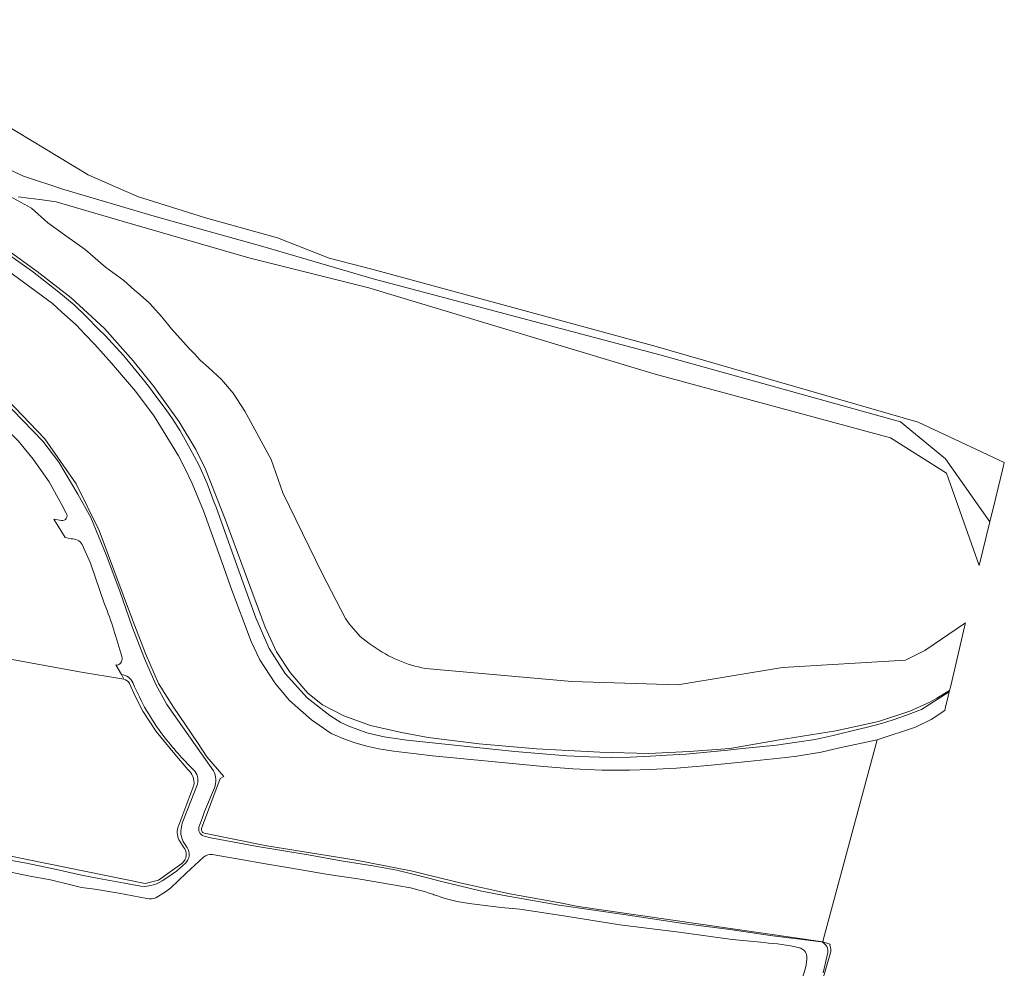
# Model space of a CAD drawing. Header units: metres. Extents: x 149984 to 156489, y 469398 to 478068.
# Tile 828 of 854: x 155935 to 156117, y 473110 to 473286. Entities that reach past the tile are written whole.
import ezdxf

# ---------------------------------------------------------------- set-up
doc = ezdxf.new("R2010")
doc.units = ezdxf.units.M
doc.header["$LTSCALE"] = 0.75
for name, color, linetype, lineweight in [('B-WE-GR-GRAS-GV', 252, 'Continuous', 13), ('B-WE-OG-TERREIN_OEVER-GV', 252, 'Continuous', 18), ('B-WE-OG-WATER_SLOOT-GV', 252, 'Continuous', 18), ('B-WE-OG-WEG-GV', 252, 'Continuous', 18), ('B-WE-VH-GESLOTENVERHARDING_BETON-GV', 252, 'Continuous', 18)]:
    doc.layers.add(name, color=color, linetype=linetype, lineweight=lineweight)

msp = doc.modelspace()

# ---------------------------------------------------------------- linework, layer by layer
at = {"layer": 'B-WE-GR-GRAS-GV', "flags": 128}
for points in [[(155836.54, 473285.679), (155838.377, 473283.889), (155849.68, 473275.134), (155872.522, 473258.596), (155893.548, 473243.716), (155910.449, 473231.76), (155919.688, 473225.539), (155926.859, 473220.536), (155933.67, 473213.93), (155939.221, 473208.144), (155945.009, 473199.793), (155949.28, 473191.201), (155955.29, 473175.112), (155957.877, 473168.388), (155960.259, 473162.893), (155963.029, 473158.482), (155967.505, 473151.945), (155969.212, 473149.31), (155972.328, 473145.641), (155971.677, 473145.269), (155968.245, 473136.039)], [(155953.851, 473163.665), (155945.646, 473165.009), (155867.731, 473179.24), (155828.302, 473186.572), (155770.874, 473197.531), (155764.512, 473198.745), (155756.203, 473200.331), (155710.563, 473208.665), (155707.836, 473209.172), (155706.887, 473209.23), (155696.311, 473210.977), (155683.837, 473213.635), (155612.402, 473226.921), (155572.456, 473234.141), (155569.281, 473234.141), (155512.022, 473244.781)], [(156093.198, 473152.444), (156086.255, 473150.944), (156082.842, 473150.164), (156078.314, 473149.438), (156076.333, 473149.198), (156069.267, 473148.417), (156061.891, 473147.683), (156056.064, 473147.184), (156051.175, 473146.969), (156047.384, 473146.817), (156042.268, 473146.852), (156036.9, 473147.104), (156031.462, 473147.517), (156024.465, 473148.159), (156016.768, 473148.916), (156010.953, 473149.513), (156007.902, 473149.823), (156003.726, 473150.35), (156001.019, 473150.752), (155998.777, 473151.279), (155996.844, 473151.801), (155994.865, 473152.484), (155992.207, 473153.611), (155988.562, 473156.132), (155984.48, 473159.73), (155982.89, 473161.63), (155981.772, 473162.984), (155979.002, 473167.233), (155977.419, 473170.607), (155973.649, 473180.646), (155972.267, 473184.513), (155968.588, 473194.809), (155966.505, 473199.849), (155965.041, 473202.811), (155963.975, 473204.969), (155959.444, 473212.304), (155955.987, 473216.928), (155951.551, 473222.156), (155948.489, 473225.572), (155946.651, 473227.497), (155945.011, 473229.217), (155942.386, 473231.591), (155940.631, 473233.181), (155927.09, 473243.114)], [(155568.878, 473197.817), (155644.02, 473185.249), (155698.524, 473175.063), (155752.272, 473164.962), (155770.322, 473161.899), (155786.208, 473158.952), (155802.662, 473155.718), (155819.612, 473152.787), (155828.264, 473150.897), (155842.034, 473148.449), (155848.345, 473147.093), (155902.518, 473137.095), (155957.79, 473125.852), (155960.237, 473126.464), (155964.582, 473129.575)], [(155965.708, 473146.949), (155963.302, 473149.804), (155959.829, 473153.999), (155957.332, 473157.774), (155955.942, 473160.541), (155954.888, 473162.862)], [(155968.686, 473135.202), (155980.306, 473132.861), (155996.841, 473130.198), (156007.253, 473128.119), (156010.474, 473127.346), (156016.286, 473125.952), (156025.242, 473123.96), (156034.583, 473122.27), (156037.891, 473121.58), (156083.144, 473115.084), (156083.288, 473115.619), (156093.198, 473152.444)], [(155963.81, 473136.18), (155966.809, 473144.074)], [(155964.863, 473132.591), (155964.185, 473133.681)]]:
    msp.add_lwpolyline(points, dxfattribs=at)
at = {"layer": 'B-WE-GR-GRAS-GV'}
for points in [[(155954.888, 473162.862, 0.2252285), (155953.851, 473163.665)], [(155966.809, 473144.074, 0.2448709), (155965.708, 473146.949)], [(155964.185, 473133.681, -0.1860288), (155963.81, 473136.18)], [(155968.245, 473136.039, 0.4326822), (155968.686, 473135.202)], [(155964.582, 473129.575, 0.4426276), (155964.863, 473132.591)]]:
    msp.add_lwpolyline(points, format="xyb", dxfattribs=at)
at = {"layer": 'B-WE-OG-TERREIN_OEVER-GV', "flags": 128}
for points in [[(155968.245, 473136.039), (155971.677, 473145.269), (155972.328, 473145.641), (155969.212, 473149.31), (155967.505, 473151.945), (155963.029, 473158.482), (155960.259, 473162.893), (155957.877, 473168.388), (155955.29, 473175.112), (155949.28, 473191.201), (155945.009, 473199.793), (155939.221, 473208.144), (155933.67, 473213.93), (155926.859, 473220.536), (155919.688, 473225.539), (155910.449, 473231.76), (155893.548, 473243.716), (155872.522, 473258.596), (155849.68, 473275.134), (155838.377, 473283.889), (155836.54, 473285.679)], [(155932.75, 473257.88), (155935.29, 473256.71), (155942.74, 473254.28), (155959.47, 473249.31), (155979.53, 473243.69), (156000, 473237.749), (156053.029, 473223.677), (156097.509, 473211.252), (156105.842, 473204.408), (156114.06, 473192.805), (156115.138, 473197.249), (156116.512, 473202.917), (156116.721, 473203.782), (156110.548, 473206.665), (156100.794, 473211.221), (156052.303, 473225.203), (156000, 473239.439), (155991.84, 473241.53), (155982.29, 473245.3), (155968.96, 473249.03), (155958.327, 473252.352), (155956.54, 473252.91), (155953.848, 473254.094), (155947.26, 473256.99), (155931.32, 473266.6)], [(155922.838, 473222.894), (155926.401, 473220.077), (155931.447, 473215.317), (155938.851, 473207.706), (155941.8, 473203.786), (155945.329, 473197.89), (155947.749, 473193.554), (155950.594, 473186.663), (155953.112, 473179.933), (155955.373, 473173.371), (155957.673, 473167.47), (155959.742, 473162.66), (155961.813, 473159.011), (155967.497, 473150.903), (155970.453, 473146.703)], [(155964.582, 473129.575), (155960.237, 473126.464), (155957.79, 473125.852), (155902.518, 473137.095), (155848.345, 473147.093), (155842.034, 473148.449), (155828.264, 473150.897), (155819.612, 473152.787), (155802.662, 473155.718), (155786.208, 473158.952), (155770.322, 473161.899), (155752.272, 473164.962), (155698.524, 473175.063), (155644.02, 473185.249), (155568.878, 473197.817), (155565.742, 473198.265), (155565.202, 473197.082), (155564.679, 473195.936)], [(155953.385, 473164.503), (155953.851, 473163.665)], [(155954.888, 473162.862), (155955.942, 473160.541), (155957.332, 473157.774), (155959.829, 473153.999), (155963.302, 473149.804), (155965.708, 473146.949)], [(155964.915, 473137.658), (155967.46, 473144.24)], [(155966.809, 473144.074), (155963.81, 473136.18)], [(156084.455, 473114.448), (156084.493, 473114.595), (156084.438, 473114.615), (156083.144, 473115.084), (156037.891, 473121.58), (156034.583, 473122.27), (156025.242, 473123.96), (156016.286, 473125.952), (156010.474, 473127.346), (156007.253, 473128.119), (155996.841, 473130.198), (155980.306, 473132.861), (155968.686, 473135.202)], [(155964.185, 473133.681), (155964.863, 473132.591)], [(155968.7, 473134.616), (155969.962, 473134.314), (155978.554, 473132.706), (155987.965, 473131.176), (155994.43, 473129.984), (156000.259, 473129.101), (156004.364, 473128.311), (156010.504, 473126.782), (156012.135, 473126.376), (156019.777, 473124.483), (156024.228, 473123.618), (156034.348, 473121.872), (156046.359, 473120.151), (156057.738, 473118.418), (156066.027, 473117.33), (156073.41, 473116.247), (156082.331, 473115.15)], [(155931.355, 473130.413), (155935.869, 473129.636), (155941.411, 473128.444), (155946.043, 473127.387), (155949.247, 473126.814), (155953.977, 473125.901), (155957.005, 473125.345)], [(155961.402, 473126.668), (155963.56, 473128.163), (155965.268, 473129.604)], [(156083.004, 473107.717), (156084.488, 473112.874)], [(156084.097, 473113.119), (156083.188, 473109.324)]]:
    msp.add_lwpolyline(points, dxfattribs=at)
at = {"layer": 'B-WE-OG-TERREIN_OEVER-GV'}
for points in [[(155955.56, 473162.924, 0.2927228), (155953.385, 473164.503)], [(155953.851, 473163.665, -0.2252285), (155954.888, 473162.862)], [(155961.137, 473153.234, -0.0648223), (155955.56, 473162.924)], [(155966.754, 473146.907, -0.0378588), (155961.137, 473153.234)], [(155965.708, 473146.949, -0.2448709), (155966.809, 473144.074)], [(155967.46, 473144.24, 0.2701894), (155966.754, 473146.907)], [(155970.453, 473146.703, -0.199082), (155970.625, 473143.56)], [(155970.625, 473143.56, 0.0204897), (155967.804, 473136.479)], [(155964.422, 473134.936, -0.1332454), (155964.915, 473137.658)], [(155963.81, 473136.18, 0.1860288), (155964.185, 473133.681)], [(155967.804, 473136.479, 0.4476109), (155968.7, 473134.616)], [(155968.686, 473135.202, -0.4326822), (155968.245, 473136.039)], [(155965.59, 473132.525, -0.1404165), (155964.422, 473134.936)], [(155964.863, 473132.591, -0.4426276), (155964.582, 473129.575)], [(155965.268, 473129.604, 0.3329821), (155965.59, 473132.525)], [(155957.005, 473125.345, 0.1772453), (155961.402, 473126.668)], [(156082.331, 473115.15, -0.4452604), (156084.097, 473113.119)], [(156084.488, 473112.874, 0.215414), (156084.455, 473114.448)]]:
    msp.add_lwpolyline(points, format="xyb", dxfattribs=at)
at = {"layer": 'B-WE-OG-WATER_SLOOT-GV', "flags": 128}
for points in [[(155970.453, 473146.703), (155967.497, 473150.903), (155961.813, 473159.011), (155959.742, 473162.66), (155957.673, 473167.47), (155955.373, 473173.371), (155953.112, 473179.933), (155950.594, 473186.663), (155947.749, 473193.554), (155945.329, 473197.89), (155941.8, 473203.786), (155938.851, 473207.706), (155931.447, 473215.317), (155926.401, 473220.077), (155922.838, 473222.894)], [(155916.759, 473220.826), (155924.907, 473215.209), (155926.003, 473214.961), (155926.84, 473214.703), (155927.645, 473214.223), (155928.627, 473213.325), (155932.088, 473209.94), (155934.323, 473207.788), (155937.098, 473204.395), (155940.04, 473200.16), (155942.351, 473195.908), (155943.21, 473194.354)], [(155942.307, 473193.046), (155941.29, 473193.207), (155940.897, 473193.281), (155943.016, 473189.86), (155944.1, 473189.631)], [(155946.146, 473188.609), (155947.665, 473185.129), (155950.301, 473177.565)], [(155952.662, 473166.287), (155952.391, 473166.29), (155953.385, 473164.503)], [(155957.005, 473125.345), (155953.977, 473125.901), (155949.247, 473126.814), (155946.043, 473127.387), (155941.411, 473128.444), (155935.869, 473129.636), (155931.355, 473130.413), (155926.532, 473131.419), (155923.541, 473132.136), (155919.354, 473132.963), (155912.865, 473134.383), (155907.166, 473135.508), (155901.478, 473136.597), (155895.857, 473137.728), (155890.904, 473138.636), (155887.079, 473139.27), (155882.954, 473140.137), (155880.206, 473140.795), (155875.657, 473141.723), (155869.006, 473142.983), (155863.038, 473144.038), (155856.01, 473145.45), (155848.692, 473146.807), (155840.286, 473148.581)], [(155967.46, 473144.24), (155964.915, 473137.658)], [(156082.331, 473115.15), (156073.41, 473116.247), (156066.027, 473117.33), (156057.738, 473118.418), (156046.359, 473120.151), (156034.348, 473121.872), (156024.228, 473123.618), (156019.777, 473124.483), (156012.135, 473126.376), (156010.504, 473126.782), (156004.364, 473128.311), (156000.259, 473129.101), (155994.43, 473129.984), (155987.965, 473131.176), (155978.554, 473132.706), (155969.962, 473134.314), (155968.7, 473134.616)], [(155959.787, 473123.219), (155961.581, 473124.322), (155962.537, 473125.038), (155965.399, 473127.774), (155968.607, 473130.751)], [(155965.268, 473129.604), (155963.56, 473128.163), (155961.402, 473126.668)], [(155970.202, 473131.229), (155974.839, 473130.413), (155980.398, 473129.417), (155984.491, 473128.767), (155991.622, 473127.502), (155997.574, 473126.658), (156005.431, 473125.308)], [(155930.822, 473128.414), (155936.145, 473127.283), (155940.272, 473126.542), (155944.277, 473125.534), (155946.033, 473125.153), (155948.476, 473124.84), (155952.892, 473124.056), (155958.071, 473123.105)], [(156017.736, 473122.174), (156023.625, 473121.437), (156027.092, 473121.127), (156035.601, 473119.79), (156045.629, 473118.232), (156056.545, 473116.868), (156066.385, 473115.524), (156072.287, 473114.919)], [(156083.188, 473109.324), (156084.097, 473113.119)], [(156079.933, 473110.284), (156078.295, 473104.651), (156074.688, 473091.575), (156070.497, 473074.382), (156068.202, 473064.809), (156065.521, 473055.098), (156062.979, 473045.06), (156060.322, 473034.706), (156057.939, 473025.429), (156055.423, 473015.388), (156053.388, 473007.859)]]:
    msp.add_lwpolyline(points, dxfattribs=at)
at = {"layer": 'B-WE-OG-WATER_SLOOT-GV'}
for points in [[(155943.21, 473194.354, -0.6783299), (155942.307, 473193.046)], [(155944.1, 473189.631, -0.2737583), (155946.146, 473188.609)], [(155950.301, 473177.565, -0.0272403), (155953.453, 473167.858)], [(155953.453, 473167.858, -0.4594604), (155952.662, 473166.287)], [(155953.385, 473164.503, -0.2927228), (155955.56, 473162.924)], [(155955.56, 473162.924, 0.0648223), (155961.137, 473153.234)], [(155961.137, 473153.234, 0.0378588), (155966.754, 473146.907)], [(155966.754, 473146.907, -0.2701894), (155967.46, 473144.24)], [(155970.625, 473143.56, 0.199082), (155970.453, 473146.703)], [(155967.804, 473136.479, -0.0204897), (155970.625, 473143.56)], [(155964.915, 473137.658, 0.1332454), (155964.422, 473134.936)], [(155968.7, 473134.616, -0.4476109), (155967.804, 473136.479)], [(155964.422, 473134.936, 0.1404165), (155965.59, 473132.525)], [(155965.59, 473132.525, -0.3329821), (155965.268, 473129.604)], [(155968.607, 473130.751, -0.2008167), (155970.202, 473131.229)], [(155961.402, 473126.668, -0.1772453), (155957.005, 473125.345)], [(156005.431, 473125.308, -0.040801), (156011.008, 473123.868)], [(155958.071, 473123.105, 0.1385484), (155959.787, 473123.219)], [(156011.008, 473123.868, 0.0080949), (156011.861, 473123.554)], [(156011.861, 473123.554, 0.0531713), (156017.736, 473122.174)], [(156084.097, 473113.119, 0.4452604), (156082.331, 473115.15)], [(156072.287, 473114.919, -0.0377141), (156078.811, 473113.973)], [(156078.811, 473113.973, -0.2927013), (156080.218, 473112.374)], [(156080.218, 473112.374, -0.0759689), (156079.933, 473110.284)]]:
    msp.add_lwpolyline(points, format="xyb", dxfattribs=at)
at = {"layer": 'B-WE-OG-WEG-GV', "flags": 128}
for points in [[(155934.32, 473252.9), (155936.21, 473252.63), (155938.29, 473252.42), (155941.34, 473251.99), (155953.51, 473248.4), (155977, 473241.59), (155999.14, 473236.07), (156000, 473235.819), (156052.151, 473220.122), (156095.648, 473208.288), (156106.038, 473201.766), (156112.1, 473184.723), (156114.06, 473192.805), (156105.842, 473204.408), (156097.509, 473211.252), (156053.029, 473223.677), (156000, 473237.749), (155979.53, 473243.69), (155959.47, 473249.31), (155942.74, 473254.28), (155935.29, 473256.71), (155932.75, 473257.88)], [(156000, 473169.759), (155999.24, 473170.29), (155997.58, 473171.58), (155996.81, 473172.41), (155995.53, 473173.9), (155994.86, 473174.92), (155990.51, 473183.24), (155983.28, 473198.13), (155981.13, 473204.28), (155976.26, 473213.26), (155974.05, 473216.61), (155971.89, 473219.1), (155969.52, 473221.33), (155967.99, 473222.69), (155967.01, 473223.79), (155965.93, 473224.83), (155962.68, 473228.46), (155960.87, 473230.71), (155958.61, 473233.22), (155956.89, 473234.8), (155955.81, 473235.66), (155953.83, 473237.41), (155950.43, 473239.92), (155946.71, 473243.17), (155943.33, 473245.58), (155939.81, 473248.12), (155936.78, 473250.8), (155932.04, 473253.39)], [(155925.671, 473247.03), (155936.952, 473239.071), (155941.834, 473235.281), (155944.643, 473232.895), (155946.783, 473230.866), (155949.279, 473228.281), (155950.36, 473227.29), (155953.878, 473223.485), (155957.754, 473218.752), (155958.85, 473217.35), (155959.568, 473216.264), (155961.524, 473213.743), (155962.873, 473211.844), (155964.249, 473209.614), (155966.093, 473206.284), (155967.745, 473203.311), (155969.286, 473199.898), (155970.545, 473196.367), (155970.93, 473195.49), (155975.11, 473183.73), (155978.27, 473175.02), (155980.76, 473169.35), (155983.7, 473164.7), (155987.75, 473160.23), (155991.98, 473156.95), (155994.002, 473155.64), (155995.489, 473154.952), (155998.819, 473153.741), (156001.984, 473152.998), (156006.168, 473152.365), (156010.351, 473151.98), (156026.205, 473150.273), (156035.783, 473149.503), (156039.912, 473149.31), (156043.848, 473149.2), (156047.536, 473149.227), (156051.267, 473149.426), (156054.3, 473149.588), (156057.893, 473149.795), (156065.56, 473150.517), (156068.278, 473150.853), (156074.592, 473151.484), (156078.335, 473152.035), (156081.72, 473152.53), (156085.051, 473153.246), (156089.57, 473154.326), (156091.192, 473154.716), (156092.804, 473155.142), (156094.408, 473155.603), (156095.205, 473155.847), (156096, 473156.1), (156097.581, 473156.631), (156099.151, 473157.196), (156100.707, 473157.796), (156101.38, 473158.072), (156106.536, 473161.302), (156106.606, 473161.586), (156104.269, 473160.122), (156102.945, 473159.413), (156099.223, 473157.752), (156093.421, 473155.833), (156085.537, 473154.119), (156074.751, 473152.408), (156065.943, 473150.832), (156058.401, 473150.289), (156050.976, 473149.898), (156041.889, 473150.164), (156030.196, 473150.755), (156019.561, 473151.69), (156010.155, 473152.858), (156005.211, 473153.775), (155999.464, 473155.122), (155994.559, 473156.91), (155990.602, 473158.938), (155987.907, 473161.093), (155984.591, 473164.917), (155982.089, 473168.732), (155979.966, 473173.289), (155976.124, 473183.755), (155972.593, 473193.271), (155968.941, 473202.494), (155967.174, 473206.184), (155964.069, 473211.302), (155959.386, 473217.8), (155955.569, 473222.586), (155950.281, 473228.552), (155944.099, 473234.248), (155937.81, 473239.075), (155932.203, 473243.18)], [(155932.203, 473243.18), (155937.81, 473239.075), (155944.099, 473234.248), (155950.281, 473228.552), (155955.569, 473222.586), (155959.386, 473217.8), (155964.069, 473211.302), (155967.174, 473206.184), (155968.941, 473202.494), (155972.593, 473193.271), (155976.124, 473183.755), (155979.966, 473173.289), (155982.089, 473168.732), (155984.591, 473164.917), (155987.907, 473161.093), (155990.602, 473158.938), (155994.559, 473156.91), (155999.464, 473155.122), (156005.211, 473153.775), (156010.155, 473152.858), (156019.561, 473151.69), (156030.196, 473150.755), (156041.889, 473150.164), (156050.976, 473149.898), (156058.401, 473150.289), (156065.943, 473150.832), (156074.751, 473152.408), (156085.537, 473154.119), (156093.421, 473155.833), (156099.223, 473157.752), (156102.945, 473159.413), (156104.269, 473160.122), (156106.606, 473161.586), (156106.819, 473162.45), (156109.363, 473173.331), (156109.545, 473174.112), (156109.547, 473174.118), (156101.996, 473168.984), (156101.872, 473168.899), (156098.438, 473167.181), (156075.686, 473165.806), (156056.356, 473162.626), (156036.722, 473163.231), (156009.638, 473165.654)]]:
    msp.add_lwpolyline(points, dxfattribs=at)
at = {"layer": 'B-WE-OG-WEG-GV'}
msp.add_lwpolyline([(156009.638, 473165.654, -0.1127463), (156000, 473169.759)], format="xyb", dxfattribs=at)
at = {"layer": 'B-WE-VH-GESLOTENVERHARDING_BETON-GV', "flags": 128}
msp.add_lwpolyline([(155927.09, 473243.114), (155940.631, 473233.181), (155942.386, 473231.591), (155945.011, 473229.217), (155946.651, 473227.497), (155948.489, 473225.572), (155951.551, 473222.156), (155955.987, 473216.928), (155959.444, 473212.304), (155963.975, 473204.969), (155965.041, 473202.811), (155966.505, 473199.849), (155968.588, 473194.809), (155972.267, 473184.513), (155973.649, 473180.646), (155977.419, 473170.607), (155979.002, 473167.233), (155981.772, 473162.984), (155982.89, 473161.63), (155984.48, 473159.73), (155988.562, 473156.132), (155992.207, 473153.611), (155994.865, 473152.484), (155996.844, 473151.801), (155998.777, 473151.279), (156001.019, 473150.752), (156003.726, 473150.35), (156007.902, 473149.823), (156010.953, 473149.513), (156016.768, 473148.916), (156024.465, 473148.159), (156031.462, 473147.517), (156036.9, 473147.104), (156042.268, 473146.852), (156047.384, 473146.817), (156051.175, 473146.969), (156056.064, 473147.184), (156061.891, 473147.683), (156069.267, 473148.417), (156076.333, 473149.198), (156078.314, 473149.438), (156082.842, 473150.164), (156086.255, 473150.944), (156093.198, 473152.444), (156100.272, 473154.787), (156103.178, 473156.194), (156105.689, 473157.867), (156105.841, 473158.487), (156106.341, 473160.513), (156106.536, 473161.302), (156101.38, 473158.072), (156100.707, 473157.796), (156099.151, 473157.196), (156097.581, 473156.631), (156096, 473156.1), (156095.205, 473155.847), (156094.408, 473155.603), (156092.804, 473155.142), (156091.192, 473154.716), (156089.57, 473154.326), (156085.051, 473153.246), (156081.72, 473152.53), (156078.335, 473152.035), (156074.592, 473151.484), (156068.278, 473150.853), (156065.56, 473150.517), (156057.893, 473149.795), (156054.3, 473149.588), (156051.267, 473149.426), (156047.536, 473149.227), (156043.848, 473149.2), (156039.912, 473149.31), (156035.783, 473149.503), (156026.205, 473150.273), (156010.351, 473151.98), (156006.168, 473152.365), (156001.984, 473152.998), (155998.819, 473153.741), (155995.489, 473154.952), (155994.002, 473155.64), (155991.98, 473156.95), (155987.75, 473160.23), (155983.7, 473164.7), (155980.76, 473169.35), (155978.27, 473175.02), (155975.11, 473183.73), (155970.93, 473195.49), (155970.545, 473196.367), (155969.286, 473199.898), (155967.745, 473203.311), (155966.093, 473206.284), (155964.249, 473209.614), (155962.873, 473211.844), (155961.524, 473213.743), (155959.568, 473216.264), (155958.85, 473217.35), (155957.754, 473218.752), (155953.878, 473223.485), (155950.36, 473227.29), (155949.279, 473228.281), (155946.783, 473230.866), (155944.643, 473232.895), (155941.834, 473235.281), (155936.952, 473239.071), (155925.671, 473247.03)], dxfattribs=at)

doc.saveas('drawing.dxf')
